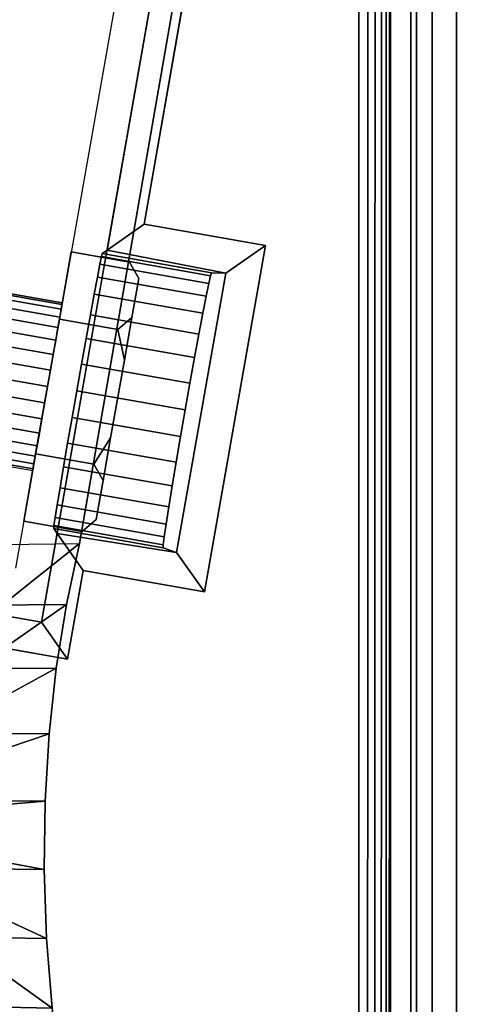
# Model space of a CAD drawing. Header units: inches. Extents: x 390 to 1835, y -266 to 136.
# Tile 877 of 1056: x 1647.885 to 1648.759, y -10.968 to -9.099. Entities that reach past the tile are written whole.
import ezdxf
from ezdxf.enums import TextEntityAlignment as Align

# ---------------------------------------------------------------- set-up
doc = ezdxf.new("R2010")
doc.units = ezdxf.units.IN
doc.header["$LTSCALE"] = 0.95294
doc.header["$MEASUREMENT"] = 0
for name, color, linetype in [('A-FURN-3-PLANES-TABLE-LEG-BASE', 253, 'Continuous'), ('A-FURN-3-PLANES-TABLE-LEG-BASE-TRIM', 251, 'Continuous'), ('A-FURN-3-PLANES-TABLE-TOP-SURFACE-BOTTOM', 49, 'Continuous'), ('A-FURN-3-PLANES-TABLE-TOP-SURFACE-TOP', 33, 'Continuous'), ('A-FURN-HAWORTH-ATT', 251, 'Continuous')]:
    doc.layers.add(name, color=color, linetype=linetype)

# ---------------------------------------------------------------- blocks, each defined once
blk = doc.blocks.new('TARA-2460-JNC4-FLAT-3D-3')
at = {"layer": 'A-FURN-3-PLANES-TABLE-LEG-BASE'}
for points, invisible_edges in [([(54.1718, -5.9124, 7.0435), (53.9228, -7.8406, 6.0467), (54.6549, -3.6277, 3.7625), (54.6751, -3.1451, 5.2348)], 5), ([(53.9228, -7.8406, 6.0467), (54.5801, -3.7377, 3.8267), (54.6549, -3.6277, 3.7625)], 1), ([(54.4768, -3.8273, 3.8822), (54.5801, -3.7377, 3.8267), (53.9228, -7.8406, 6.0467)], 10), ([(52.8138, -7.8552, 6.0653), (53.7983, -3.7991, 3.9208), (53.9213, -3.875, 3.9505)], 9), ([(53.9228, -7.8406, 6.0467), (54.3506, -3.8905, 3.9254), (54.4768, -3.8273, 3.8822)], 9), ([(52.8138, -7.8552, 6.0653), (53.9213, -3.875, 3.9505), (54.062, -3.9177, 3.9619)], 9), ([(54.2091, -3.9222, 3.953), (54.3506, -3.8905, 3.9254), (53.9228, -7.8406, 6.0467)], 10), ([(54.062, -3.9177, 3.9619), (54.2091, -3.9222, 3.953), (53.9228, -7.8406, 6.0467), (52.8138, -7.8552, 6.0653)], 14), ([(54.1611, -5.9684, 7.0906), (53.9228, -7.8406, 6.0467), (54.1718, -5.9124, 7.0435)], 3), ([(54.1611, -5.9684, 7.0906), (54.1519, -6.0119, 7.1497), (53.9228, -7.8406, 6.0467)], 10), ([(54.1519, -6.0119, 7.1497), (54.1446, -6.0403, 7.2176), (53.9228, -7.8406, 6.0467)], 10), ([(53.9228, -7.8406, 6.0467), (54.1396, -6.0522, 7.2904), (54.1218, -6.0683, 7.6499), (53.7907, -7.946, 8.539)], 5), ([(53.9228, -7.8406, 6.0467), (54.1446, -6.0403, 7.2176), (54.1396, -6.0522, 7.2904)], 9), ([(54.1226, -6.0637, 26.4424), (53.801, -7.8876, 26.4424), (53.801, -7.8876, 8.5113), (54.1218, -6.0683, 7.6499)], 4)]:
    blk.add_3dface(points, dxfattribs=dict(at, invisible_edges=invisible_edges))
at = {"layer": 'A-FURN-3-PLANES-TABLE-LEG-BASE-TRIM'}
for points in [[(53.2701, -5.8176, 26.4939), (54.204, -5.9822, 26.4875), (53.8505, -7.9902, 26.4859), (52.93, -7.8279, 26.477)], [(54.0452, -7.2346, 24.75), (53.9751, -7.2837, 24.81), (54.204, -5.9822, 24.81), (54.2741, -5.9331, 24.75)], [(54.2004, -7.3277, 24.8141), (53.9751, -7.2837, 24.81), (54.0452, -7.2346, 24.75), (54.2759, -7.2753, 24.75)], [(54.1734, -7.327, 25.7523), (53.9655, -7.2904, 25.7523), (53.9751, -7.2837, 24.81), (54.2004, -7.3277, 24.8141)], [(54.107, -7.8576, 24.8141), (54.2004, -7.3277, 24.8141), (54.2759, -7.2753, 24.75), (54.16, -7.9326, 24.75)], [(54.0351, -7.3376, 25.7597), (54.0351, -7.3376, 25.6645), (54.0176, -7.3068, 25.7121)], [(54.0077, -7.4926, 25.9371), (54.022, -7.4114, 25.8895), (53.9951, -7.4347, 25.9369)], [(54.0077, -7.4926, 25.4871), (53.9951, -7.4347, 25.4872), (54.022, -7.4114, 25.5347)], [(53.9817, -7.6402, 25.9371), (53.95, -7.6904, 25.9369), (53.9674, -7.7214, 25.8895)], [(53.9674, -7.7214, 25.5347), (53.95, -7.6904, 25.4872), (53.9817, -7.6402, 25.4871)], [(53.9544, -7.7952, 25.7597), (53.9275, -7.8182, 25.7121), (53.9544, -7.7952, 25.6645)], [(54.107, -7.8576, 24.8141), (53.8802, -7.8218, 24.81), (53.8735, -7.8123, 25.7523), (54.0814, -7.8489, 25.7523)], [(52.93, -7.8279, 24.8105), (53.8505, -7.9902, 24.81), (53.8996, -8.0603, 24.75), (52.8599, -7.877, 24.75)], [(53.8505, -7.9902, 26.4859), (53.8505, -7.9902, 24.81), (52.93, -7.8279, 24.8105), (52.93, -7.8279, 26.477)], [(53.8505, -7.9902, 24.81), (53.8802, -7.8218, 24.81), (53.9293, -7.8919, 24.75), (53.8996, -8.0603, 24.75)], [(53.8802, -7.8218, 24.81), (54.107, -7.8576, 24.8141), (54.16, -7.9326, 24.75), (53.9293, -7.8919, 24.75)]]:
    blk.add_3dface(points, dxfattribs=at)
for points, invisible_edges in [([(54.4534, -5.9482, 24.75), (54.2759, -7.2753, 24.75), (54.0452, -7.2346, 24.75), (54.2741, -5.9331, 24.75)], 9), ([(54.4534, -5.9482, 24.75), (54.4534, -10.9293, 24.75), (54.2759, -9.6022, 24.75), (54.2759, -7.2753, 24.75)], 14), ([(54.204, -5.9822, 26.4875), (53.9173, -7.5509, 26.015), (53.8505, -7.9902, 26.4859)], 3), ([(54.204, -5.9822, 26.4875), (53.9262, -7.5003, 26.01), (53.9173, -7.5509, 26.015)], 9), ([(53.935, -7.4516, 25.995), (53.9262, -7.5003, 26.01), (54.204, -5.9822, 26.4875)], 10), ([(54.204, -5.9822, 26.4875), (53.9431, -7.4067, 25.9708), (53.935, -7.4516, 25.995)], 9), ([(53.9503, -7.3673, 25.9382), (53.9431, -7.4067, 25.9708), (54.204, -5.9822, 26.4875)], 10), ([(54.204, -5.9822, 26.4875), (53.9564, -7.3349, 25.8984), (53.9503, -7.3673, 25.9382)], 9), ([(53.9611, -7.3107, 25.853), (53.9564, -7.3349, 25.8984), (54.204, -5.9822, 26.4875)], 10), ([(54.204, -5.9822, 26.4875), (53.9641, -7.2957, 25.8037), (53.9611, -7.3107, 25.853)], 9), ([(53.9655, -7.2904, 25.7523), (53.9641, -7.2957, 25.8037), (54.204, -5.9822, 26.4875)], 10), ([(53.9655, -7.2904, 25.7523), (54.204, -5.9822, 26.4875), (54.204, -5.9822, 24.81), (53.9751, -7.2837, 24.81)], 1), ([(54.0351, -7.3376, 25.7597), (53.9069, -7.2873, 25.7121), (53.8843, -7.4151, 25.9369), (54.022, -7.4114, 25.8895)], 5), ([(54.022, -7.4114, 25.5347), (53.8843, -7.4151, 25.4872), (53.9069, -7.2873, 25.7121), (54.0351, -7.3376, 25.6645)], 5), ([(54.0351, -7.3376, 25.7597), (54.0176, -7.3068, 25.7121), (53.9069, -7.2873, 25.7121)], 8), ([(54.0176, -7.3068, 25.7121), (54.0351, -7.3376, 25.6645), (53.9069, -7.2873, 25.7121)], 2), ([(54.2759, -7.2753, 24.75), (54.2759, -9.6022, 24.75), (54.16, -8.9448, 24.75), (54.16, -7.9326, 24.75)], 5), ([(54.0814, -7.8489, 25.7523), (54.1734, -7.327, 25.7523), (54.2004, -7.3277, 24.8141), (54.107, -7.8576, 24.8141)], 1), ([(54.0814, -7.8489, 25.7523), (54.0815, -7.8434, 25.8037), (54.1716, -7.3323, 25.8037), (54.1734, -7.327, 25.7523)], 10), ([(54.0351, -7.3376, 25.7597), (54.022, -7.4114, 25.8895), (53.9817, -7.6402, 25.4871), (54.0077, -7.4926, 25.4871)], 10), ([(54.0351, -7.3376, 25.7597), (54.0077, -7.4926, 25.4871), (54.022, -7.4114, 25.5347), (54.0351, -7.3376, 25.6645)], 1), ([(54.1681, -7.3472, 25.853), (54.1716, -7.3323, 25.8037), (54.0815, -7.8434, 25.8037), (54.0833, -7.8281, 25.853)], 10), ([(54.0833, -7.8281, 25.853), (54.0869, -7.8038, 25.8984), (54.1631, -7.3714, 25.8984), (54.1681, -7.3472, 25.853)], 10), ([(54.0869, -7.8038, 25.8984), (54.092, -7.7712, 25.9382), (54.1568, -7.4037, 25.9382), (54.1631, -7.3714, 25.8984)], 10), ([(54.0077, -7.4926, 25.9371), (53.8843, -7.4151, 25.9369), (53.8392, -7.6708, 25.9369), (53.9817, -7.6402, 25.9371)], 5), ([(53.9817, -7.6402, 25.4871), (53.8392, -7.6708, 25.4872), (53.8843, -7.4151, 25.4872), (54.0077, -7.4926, 25.4871)], 5), ([(53.9951, -7.4347, 25.9369), (54.022, -7.4114, 25.8895), (53.8843, -7.4151, 25.9369)], 2), ([(54.022, -7.4114, 25.5347), (53.9951, -7.4347, 25.4872), (53.8843, -7.4151, 25.4872)], 8), ([(54.0077, -7.4926, 25.9371), (53.9951, -7.4347, 25.9369), (53.8843, -7.4151, 25.9369)], 8), ([(53.9951, -7.4347, 25.4872), (54.0077, -7.4926, 25.4871), (53.8843, -7.4151, 25.4872)], 2), ([(53.9674, -7.7214, 25.5347), (53.9817, -7.6402, 25.4871), (54.022, -7.4114, 25.8895), (54.0077, -7.4926, 25.9371)], 10), ([(54.1493, -7.4431, 25.9708), (54.1568, -7.4037, 25.9382), (54.092, -7.7712, 25.9382), (54.0984, -7.7316, 25.9708)], 10), ([(54.0984, -7.7316, 25.9708), (54.1059, -7.6866, 25.995), (54.141, -7.4879, 25.995), (54.1493, -7.4431, 25.9708)], 10), ([(54.0077, -7.4926, 25.9371), (53.9817, -7.6402, 25.9371), (53.9544, -7.7952, 25.6645), (53.9674, -7.7214, 25.5347)], 10), ([(54.1059, -7.6866, 25.995), (54.1143, -7.6379, 26.01), (54.1321, -7.5366, 26.01), (54.141, -7.4879, 25.995)], 10), ([(53.9173, -7.5509, 26.015), (53.9084, -7.6016, 26.01), (53.8505, -7.9902, 26.4859)], 10), ([(54.1143, -7.6379, 26.01), (54.1231, -7.5872, 26.015), (54.1321, -7.5366, 26.01)], 8), ([(53.9084, -7.6016, 26.01), (53.8999, -7.6503, 25.995), (53.8505, -7.9902, 26.4859)], 10), ([(53.95, -7.6904, 25.9369), (53.9817, -7.6402, 25.9371), (53.8392, -7.6708, 25.9369)], 2), ([(53.9817, -7.6402, 25.4871), (53.95, -7.6904, 25.4872), (53.8392, -7.6708, 25.4872)], 8), ([(53.9674, -7.7214, 25.8895), (53.9544, -7.7952, 25.7597), (53.9544, -7.7952, 25.6645), (53.9817, -7.6402, 25.9371)], 4), ([(53.8999, -7.6503, 25.995), (53.8922, -7.6953, 25.9708), (53.8505, -7.9902, 26.4859)], 10), ([(53.9544, -7.7952, 25.6645), (53.8167, -7.7987, 25.7121), (53.8392, -7.6708, 25.4872), (53.9674, -7.7214, 25.5347)], 5), ([(53.9674, -7.7214, 25.8895), (53.8392, -7.6708, 25.9369), (53.8167, -7.7987, 25.7121), (53.9544, -7.7952, 25.7597)], 5), ([(53.95, -7.6904, 25.4872), (53.9674, -7.7214, 25.5347), (53.8392, -7.6708, 25.4872)], 2), ([(53.9674, -7.7214, 25.8895), (53.95, -7.6904, 25.9369), (53.8392, -7.6708, 25.9369)], 8), ([(53.8505, -7.9902, 26.4859), (53.8922, -7.6953, 25.9708), (53.8855, -7.7348, 25.9382)], 9), ([(53.8505, -7.9902, 26.4859), (53.8855, -7.7348, 25.9382), (53.8801, -7.7673, 25.8984)], 9), ([(53.8505, -7.9902, 26.4859), (53.8801, -7.7673, 25.8984), (53.8763, -7.7916, 25.853)], 9), ([(53.9544, -7.7952, 25.6645), (53.9275, -7.8182, 25.7121), (53.8167, -7.7987, 25.7121)], 8), ([(53.9275, -7.8182, 25.7121), (53.9544, -7.7952, 25.7597), (53.8167, -7.7987, 25.7121)], 2), ([(53.8763, -7.7916, 25.853), (53.874, -7.8068, 25.8037), (53.8505, -7.9902, 26.4859)], 10), ([(53.8505, -7.9902, 26.4859), (53.874, -7.8068, 25.8037), (53.8735, -7.8123, 25.7523)], 9), ([(53.8802, -7.8218, 24.81), (53.8505, -7.9902, 24.81), (53.8505, -7.9902, 26.4859), (53.8735, -7.8123, 25.7523)], 4), ([(53.8996, -8.0603, 24.75), (53.8996, -8.8172, 24.75), (52.8599, -9.0005, 24.75), (52.8599, -7.877, 24.75)], 5), ([(53.9293, -7.8919, 24.75), (53.9293, -8.9855, 24.75), (53.8996, -8.8172, 24.75), (53.8996, -8.0603, 24.75)], 5), ([(54.16, -7.9326, 24.75), (54.16, -8.9448, 24.75), (53.9293, -8.9855, 24.75), (53.9293, -7.8919, 24.75)], 5)]:
    blk.add_3dface(points, dxfattribs=dict(at, invisible_edges=invisible_edges))
at = {"layer": 'A-FURN-3-PLANES-TABLE-TOP-SURFACE-BOTTOM'}
blk.add_3dface([(0.04, -0.04, 27.75), (59.64, -0.04, 27.75), (59.64, -23.562, 27.75), (0.04, -23.562, 27.75)], dxfattribs=at)
at = {"layer": 'A-FURN-3-PLANES-TABLE-TOP-SURFACE-TOP'}
blk.add_3dface([(0.04, -23.562, 29), (59.64, -23.562, 29), (59.64, -0.04, 29), (0.04, -0.04, 29)], dxfattribs=at)
at = {"layer": 'A-FURN-HAWORTH-ATT', "flags": 1}
for tag, p in [('HAWMC', (0, -0.0001)), ('HAWPN', (0, -0.1667)), ('HAWSN', (0, -0.3334))]:
    blk.add_attdef(tag, text='', height=0.1, dxfattribs=at).set_placement(p, align=Align.TOP_CENTER)
at = {"layer": 'A-FURN-3-PLANES-TABLE-LEG-BASE'}
mesh = blk.add_polymesh((2, 11), dxfattribs=at)
for k, corner in enumerate([(52.8205, -9.0709, 6.2689), (52.7881, -8.9491, 6.2839), (52.7626, -8.8249, 6.2908), (52.744, -8.6993, 6.2897), (52.7325, -8.5731, 6.2806), (52.7282, -8.4474, 6.2636), (52.7312, -8.3229, 6.2387), (52.7413, -8.2006, 6.2062), (52.7585, -8.0813, 6.1663), (52.7827, -7.9659, 6.1192), (52.8138, -7.8552, 6.0653), (53.9372, -9.113, 6.2612), (53.9092, -8.9846, 6.2784), (53.8869, -8.8542, 6.2869), (53.8705, -8.7228, 6.2866), (53.86, -8.591, 6.2776), (53.8555, -8.4597, 6.2599), (53.857, -8.3299, 6.2336), (53.8646, -8.2022, 6.1989), (53.8781, -8.0776, 6.1559), (53.8976, -7.9568, 6.1051), (53.9228, -7.8406, 6.0467)]):
    mesh.set_mesh_vertex(divmod(k, 11), corner)
mesh = blk.add_polymesh((2, 11), dxfattribs=at)
for k, corner in enumerate([(53.9372, -9.113, 6.2612), (53.9092, -8.9846, 6.2784), (53.8869, -8.8542, 6.2869), (53.8705, -8.7228, 6.2866), (53.86, -8.591, 6.2776), (53.8555, -8.4597, 6.2599), (53.857, -8.3299, 6.2336), (53.8646, -8.2022, 6.1989), (53.8781, -8.0776, 6.1559), (53.8976, -7.9568, 6.1051), (53.9228, -7.8406, 6.0467), (53.7907, -8.9314, 8.539), (53.7733, -8.8338, 8.539), (53.7598, -8.7356, 8.539), (53.7501, -8.6369, 8.539), (53.7443, -8.5379, 8.539), (53.7424, -8.4387, 8.539), (53.7443, -8.3396, 8.539), (53.7501, -8.2406, 8.539), (53.7598, -8.1419, 8.539), (53.7733, -8.0437, 8.539), (53.7907, -7.946, 8.539)]):
    mesh.set_mesh_vertex(divmod(k, 11), corner)
at = {"layer": 'A-FURN-3-PLANES-TABLE-LEG-BASE-TRIM'}
mesh = blk.add_polymesh((9, 8), dxfattribs=at)
for k, corner in enumerate([(54.562, -5.9023, 27.1061), (54.5916, -5.8936, 27.1983), (54.6383, -5.8811, 27.2831), (54.7002, -5.8664, 27.3572), (54.7747, -5.8512, 27.4179), (54.859, -5.837, 27.4629), (54.9497, -5.8257, 27.4907), (55.0432, -5.8188, 27.5), (54.5629, -5.916, 27.105), (54.5923, -5.916, 27.1974), (54.6391, -5.916, 27.2823), (54.7013, -5.916, 27.3566), (54.7767, -5.916, 27.4175), (54.8624, -5.916, 27.4628), (54.9553, -5.916, 27.4906), (55.0517, -5.916, 27.5), (54.5629, -10.9615, 27.105), (54.5923, -10.9615, 27.1974), (54.6391, -10.9615, 27.2823), (54.7013, -10.9615, 27.3566), (54.7767, -10.9615, 27.4175), (54.8624, -10.9615, 27.4628), (54.9553, -10.9615, 27.4906), (55.0517, -10.9615, 27.5), (54.562, -10.9752, 27.1061), (54.5916, -10.9838, 27.1983), (54.6383, -10.9963, 27.2831), (54.7002, -11.011, 27.3572), (54.7747, -11.0263, 27.4179), (54.859, -11.0404, 27.4629), (54.9497, -11.0518, 27.4907), (55.0432, -11.0587, 27.5), (54.5594, -10.9877, 27.1069), (54.5889, -11.0029, 27.199), (54.6351, -11.0252, 27.2837), (54.6956, -11.052, 27.3576), (54.7676, -11.0809, 27.4182), (54.8477, -11.1091, 27.4631), (54.9325, -11.1341, 27.4907), (55.018, -11.153, 27.5), (54.5548, -10.999, 27.1074), (54.5837, -11.0188, 27.1995), (54.6284, -11.0485, 27.284), (54.6861, -11.0851, 27.3579), (54.7534, -11.1259, 27.4183), (54.827, -11.1677, 27.4632), (54.9027, -11.2073, 27.4907), (54.9767, -11.2414, 27.5), (54.5482, -11.0088, 27.1076), (54.5756, -11.0318, 27.1996), (54.6174, -11.0668, 27.2841), (54.6703, -11.1112, 27.358), (54.731, -11.1622, 27.4184), (54.7957, -11.2164, 27.4632), (54.8603, -11.2707, 27.4907), (54.9207, -11.3214, 27.5), (54.5397, -11.0169, 27.1074), (54.5643, -11.042, 27.1995), (54.6012, -11.0809, 27.284), (54.6473, -11.1313, 27.3579), (54.6992, -11.1906, 27.4183), (54.7531, -11.2557, 27.4632), (54.8053, -11.3235, 27.4907), (54.8517, -11.3904, 27.5), (54.5294, -11.0234, 27.1069), (54.5495, -11.0499, 27.199), (54.5794, -11.0915, 27.2837), (54.6164, -11.1464, 27.3576), (54.6573, -11.2123, 27.4182), (54.6991, -11.2863, 27.4631), (54.7383, -11.3655, 27.4907), (54.7718, -11.4464, 27.5)]):
    mesh.set_mesh_vertex(divmod(k, 8), corner)
mesh = blk.add_polymesh((9, 9), dxfattribs=at)
for k, corner in enumerate([(54.4534, -5.9482, 24.75), (54.4701, -5.947, 24.7525), (54.4836, -5.9449, 24.7586), (54.4954, -5.9425, 24.768), (54.5045, -5.9402, 24.78), (54.5103, -5.9385, 24.7939), (54.5125, -5.9378, 24.8088), (54.5509, -5.9056, 27.0099), (54.562, -5.9023, 27.1061), (54.4534, -5.9482, 24.75), (54.4708, -5.9482, 24.7526), (54.4846, -5.9482, 24.7587), (54.4964, -5.9482, 24.7681), (54.5055, -5.9482, 24.7801), (54.5113, -5.9482, 24.794), (54.5134, -5.9482, 24.809), (54.5518, -5.916, 27.0087), (54.5629, -5.916, 27.105), (54.4534, -10.9293, 24.75), (54.4688, -10.9293, 24.752), (54.4831, -10.9293, 24.7579), (54.4955, -10.9293, 24.7672), (54.505, -10.9293, 24.7794), (54.5111, -10.9293, 24.7936), (54.5134, -10.9293, 24.809), (54.5518, -10.9615, 27.0087), (54.5629, -10.9615, 27.105), (54.4534, -10.9293, 24.75), (54.4684, -10.9306, 24.752), (54.4824, -10.9327, 24.7578), (54.4946, -10.935, 24.7672), (54.5041, -10.9373, 24.7793), (54.5102, -10.939, 24.7935), (54.5125, -10.9397, 24.8088), (54.5509, -10.9719, 27.0099), (54.562, -10.9752, 27.1061), (54.4534, -10.9293, 24.75), (54.4672, -10.9327, 24.752), (54.4804, -10.937, 24.7579), (54.4921, -10.9415, 24.7672), (54.5014, -10.9456, 24.7793), (54.5075, -10.9486, 24.7934), (54.5098, -10.9498, 24.8087), (54.5482, -10.982, 27.0107), (54.5594, -10.9877, 27.1069), (54.4534, -10.9293, 24.75), (54.4654, -10.9353, 24.7521), (54.4774, -10.9417, 24.7579), (54.4883, -10.9482, 24.7672), (54.4972, -10.9538, 24.7793), (54.5031, -10.9577, 24.7934), (54.5054, -10.9592, 24.8087), (54.5438, -10.9915, 27.0112), (54.5548, -10.999, 27.1074), (54.4534, -10.9293, 24.75), (54.4633, -10.938, 24.7521), (54.4737, -10.9466, 24.758), (54.4835, -10.9547, 24.7673), (54.4917, -10.9615, 24.7794), (54.4973, -10.9661, 24.7934), (54.4994, -10.9678, 24.8086), (54.5378, -11.0001, 27.0114), (54.5482, -11.0088, 27.1076), (54.4534, -10.9293, 24.75), (54.4611, -10.9407, 24.7522), (54.4697, -10.9512, 24.7581), (54.478, -10.9606, 24.7674), (54.4851, -10.9683, 24.7794), (54.4901, -10.9733, 24.7935), (54.492, -10.9752, 24.8087), (54.5304, -11.0075, 27.0112), (54.5397, -11.0169, 27.1074), (54.4534, -10.9293, 24.75), (54.4591, -10.943, 24.7522), (54.4656, -10.955, 24.7582), (54.4721, -10.9656, 24.7675), (54.4778, -10.9738, 24.7795), (54.4819, -10.9792, 24.7936), (54.4834, -10.9812, 24.8087), (54.5218, -11.0135, 27.0107), (54.5294, -11.0234, 27.1069)]):
    mesh.set_mesh_vertex(divmod(k, 9), corner)
mesh = blk.add_polymesh((2, 32), dxfattribs=dict(at, n_close=True))
for k, corner in enumerate([(53.8338, -7.7019, 25.7121), (53.8343, -7.6988, 25.7436), (53.8359, -7.6898, 25.7738), (53.8385, -7.6751, 25.8017), (53.842, -7.6553, 25.8262), (53.8462, -7.6313, 25.8462), (53.851, -7.6038, 25.8611), (53.8563, -7.574, 25.8703), (53.8618, -7.543, 25.8734), (53.8672, -7.512, 25.8703), (53.8725, -7.4822, 25.8611), (53.8773, -7.4547, 25.8462), (53.8816, -7.4306, 25.8262), (53.8851, -7.4109, 25.8017), (53.8877, -7.3962, 25.7738), (53.8892, -7.3872, 25.7436), (53.8898, -7.3841, 25.7121), (53.8892, -7.3872, 25.6806), (53.8877, -7.3962, 25.6503), (53.8851, -7.4109, 25.6224), (53.8816, -7.4306, 25.598), (53.8773, -7.4547, 25.5779), (53.8725, -7.4822, 25.563), (53.8672, -7.512, 25.5538), (53.8618, -7.543, 25.5507), (53.8563, -7.574, 25.5538), (53.851, -7.6038, 25.563), (53.8462, -7.6313, 25.5779), (53.842, -7.6553, 25.598), (53.8385, -7.6751, 25.6224), (53.8359, -7.6898, 25.6503), (53.8343, -7.6988, 25.6806), (52.6926, -7.5007, 25.7121), (52.6932, -7.4976, 25.7436), (52.6948, -7.4886, 25.7738), (52.6974, -7.4739, 25.8017), (52.7008, -7.4541, 25.8262), (52.7051, -7.4301, 25.8462), (52.7099, -7.4026, 25.8611), (52.7152, -7.3728, 25.8703), (52.7206, -7.3418, 25.8734), (52.7261, -7.3108, 25.8703), (52.7314, -7.281, 25.8611), (52.7362, -7.2535, 25.8462), (52.7405, -7.2294, 25.8262), (52.7439, -7.2097, 25.8017), (52.7465, -7.195, 25.7738), (52.7481, -7.186, 25.7436), (52.7487, -7.1829, 25.7121), (52.7481, -7.186, 25.6806), (52.7465, -7.195, 25.6503), (52.7439, -7.2097, 25.6224), (52.7405, -7.2294, 25.598), (52.7362, -7.2535, 25.5779), (52.7314, -7.281, 25.563), (52.7261, -7.3108, 25.5538), (52.7206, -7.3418, 25.5507), (52.7152, -7.3728, 25.5538), (52.7099, -7.4026, 25.563), (52.7051, -7.4301, 25.5779), (52.7008, -7.4541, 25.598), (52.6974, -7.4739, 25.6224), (52.6948, -7.4886, 25.6503), (52.6932, -7.4976, 25.6806)]):
    mesh.set_mesh_vertex(divmod(k, 32), corner)
mesh = blk.add_polymesh((2, 17), dxfattribs=at)
for k, corner in enumerate([(54.1734, -7.327, 25.7523), (54.1716, -7.3323, 25.8037), (54.1681, -7.3472, 25.853), (54.1631, -7.3714, 25.8984), (54.1568, -7.4037, 25.9382), (54.1493, -7.4431, 25.9708), (54.141, -7.4879, 25.995), (54.1321, -7.5366, 26.01), (54.1231, -7.5872, 26.015), (54.1143, -7.6379, 26.01), (54.1059, -7.6866, 25.995), (54.0984, -7.7316, 25.9708), (54.092, -7.7712, 25.9382), (54.0869, -7.8038, 25.8984), (54.0833, -7.8281, 25.853), (54.0815, -7.8434, 25.8037), (54.0814, -7.8489, 25.7523), (53.9655, -7.2904, 25.7523), (53.9641, -7.2957, 25.8037), (53.9611, -7.3107, 25.853), (53.9564, -7.3349, 25.8984), (53.9503, -7.3673, 25.9382), (53.9431, -7.4067, 25.9708), (53.935, -7.4516, 25.995), (53.9262, -7.5003, 26.01), (53.9173, -7.5509, 26.015), (53.9084, -7.6016, 26.01), (53.8999, -7.6503, 25.995), (53.8922, -7.6953, 25.9708), (53.8855, -7.7348, 25.9382), (53.8801, -7.7673, 25.8984), (53.8763, -7.7916, 25.853), (53.874, -7.8068, 25.8037), (53.8735, -7.8123, 25.7523)]):
    mesh.set_mesh_vertex(divmod(k, 17), corner)

msp = doc.modelspace()

# ---------------------------------------------------------------- block references
msp.add_blockref('TARA-2460-JNC4-FLAT-3D-3', (1594.0763, -2.2526))

doc.saveas('drawing.dxf')
